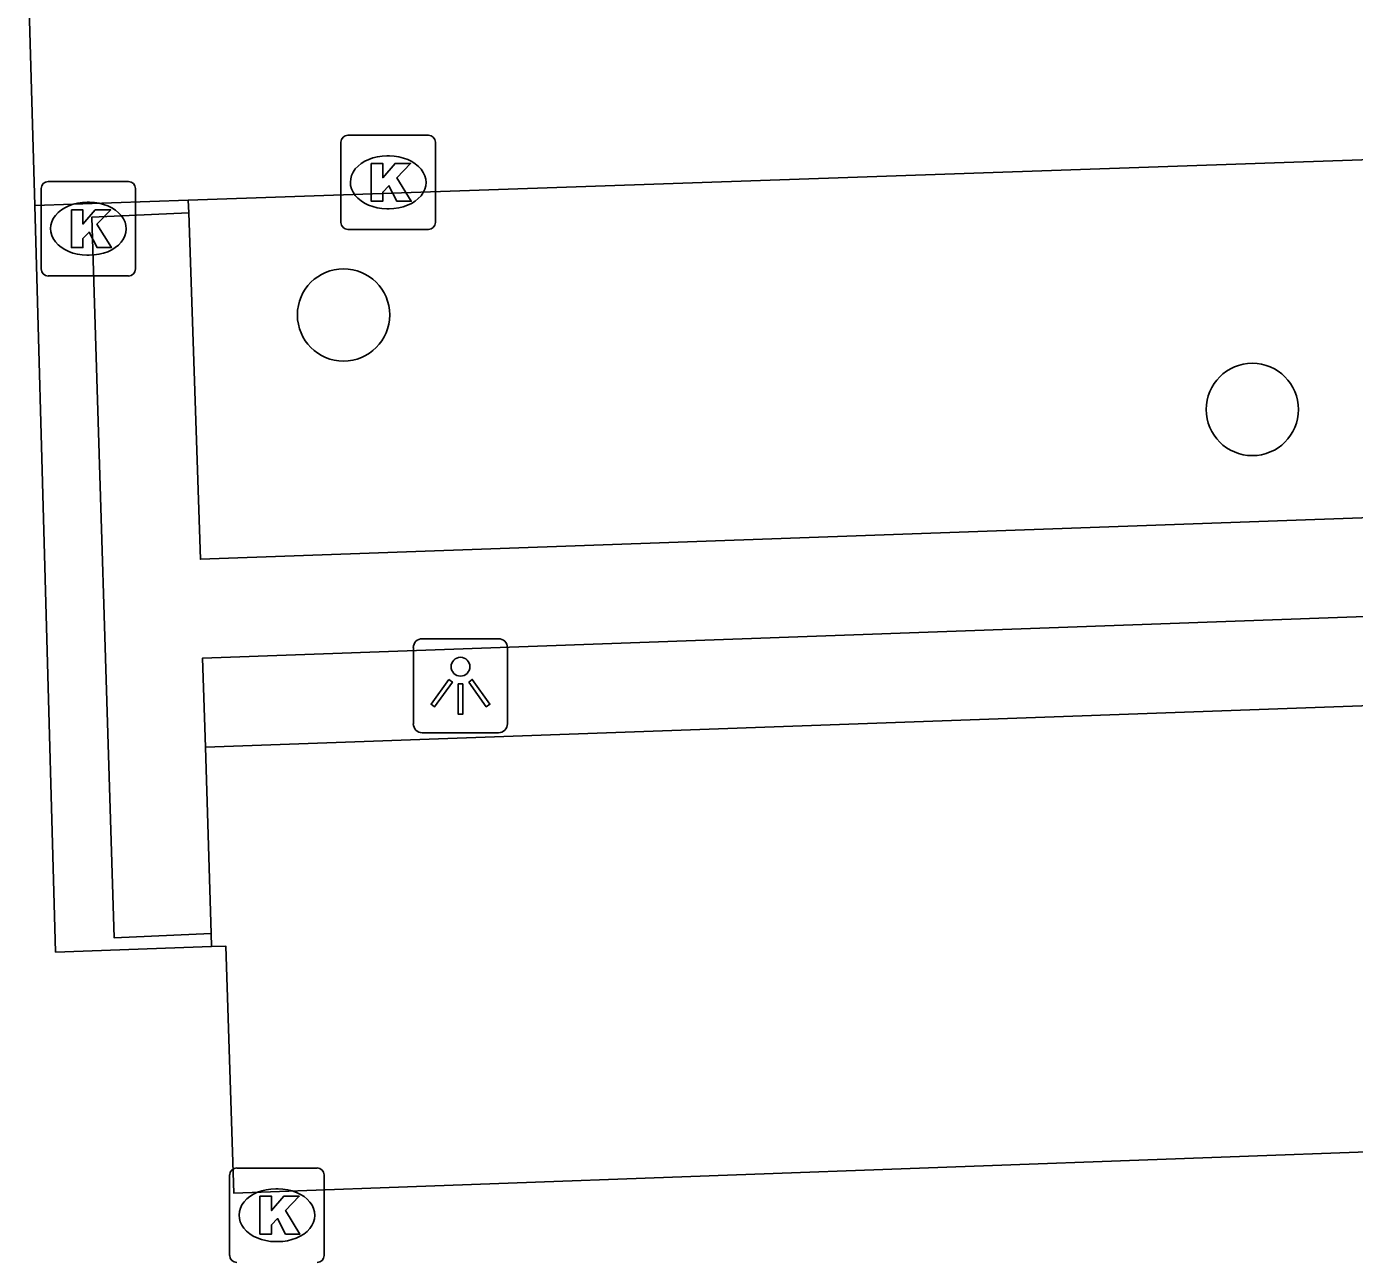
# Model space of a CAD drawing. Extents: x 160557 to 161245, y 385330 to 386505.
# Drawn here: x 160798.32 to 160812.39, y 386211.06 to 386224.08 of the extents above; entities that cross this region are included whole.
import ezdxf

# ---------------------------------------------------------------- set-up
doc = ezdxf.new("R2010")
doc.units = 0
for name, color, linetype in [('IMGEO_Boom', 7, 'Continuous'), ('IMGEO_Kolk', 7, 'Continuous'), ('IMGEO_Lichtpunt', 7, 'Continuous'), ('IMGEO_Muur', 7, 'Continuous'), ('IMGEO_Parkeervlak_open', 7, 'Continuous'), ('IMGEO_Rijbaan_lokaal_open', 7, 'Continuous'), ('IMGEO_Voetpad_open', 7, 'Continuous')]:
    doc.layers.add(name, color=color, linetype=linetype)

msp = doc.modelspace()

# ---------------------------------------------------------------- linework, layer by layer
at = {"layer": 'IMGEO_Boom'}
for centre in [(160801.683, 386221.023), (160811.313, 386220.022)]:
    msp.add_circle(centre, 0.489, dxfattribs=at)
at = {"layer": 'IMGEO_Kolk'}
for p, q in [((160801.73, 386222.928), (160802.582, 386222.928)), ((160801.655, 386222.002), (160801.655, 386222.854)), ((160802.656, 386222.854), (160802.656, 386222.002)), ((160802.143, 386222.708), (160802.168, 386222.708)), ((160798.478, 386221.51), (160798.478, 386222.362)), ((160798.553, 386222.436), (160799.405, 386222.436)), ((160799.479, 386222.362), (160799.479, 386221.51)), ((160798.966, 386222.216), (160798.991, 386222.216)), ((160802.166, 386222.148), (160802.141, 386222.148)), ((160802.582, 386221.928), (160801.73, 386221.928)), ((160798.989, 386221.656), (160798.964, 386221.656)), ((160799.405, 386221.436), (160798.553, 386221.436)), ((160800.551, 386211.987), (160801.403, 386211.987)), ((160800.476, 386211.061), (160800.476, 386211.913)), ((160801.477, 386211.913), (160801.477, 386211.061)), ((160800.964, 386211.767), (160800.989, 386211.767)), ((160800.987, 386211.207), (160800.962, 386211.207))]:
    msp.add_line(p, q, dxfattribs=at)
for points in [[(160801.73, 386222.928), (160802.582, 386222.928)], [(160801.655, 386222.002), (160801.655, 386222.854)], [(160802.656, 386222.854), (160802.656, 386222.002)], [(160801.976, 386222.628), (160802.099, 386222.628), (160802.099, 386222.477), (160802.229, 386222.628), (160802.393, 386222.628), (160802.247, 386222.477), (160802.4, 386222.228), (160802.248, 386222.228), (160802.163, 386222.392), (160802.099, 386222.325), (160802.099, 386222.228), (160801.976, 386222.228), (160801.976, 386222.628)], [(160798.478, 386221.51), (160798.478, 386222.362)], [(160798.553, 386222.436), (160799.405, 386222.436)], [(160799.479, 386222.362), (160799.479, 386221.51)], [(160798.799, 386222.136), (160798.922, 386222.136), (160798.922, 386221.985), (160799.052, 386222.136), (160799.216, 386222.136), (160799.07, 386221.985), (160799.223, 386221.736), (160799.071, 386221.736), (160798.986, 386221.9), (160798.922, 386221.833), (160798.922, 386221.736), (160798.799, 386221.736), (160798.799, 386222.136)], [(160802.582, 386221.928), (160801.73, 386221.928)], [(160799.405, 386221.436), (160798.553, 386221.436)], [(160800.551, 386211.987), (160801.403, 386211.987)], [(160800.476, 386211.061), (160800.476, 386211.913)], [(160801.477, 386211.913), (160801.477, 386211.061)], [(160800.797, 386211.687), (160800.92, 386211.687), (160800.92, 386211.536), (160801.05, 386211.687), (160801.214, 386211.687), (160801.068, 386211.536), (160801.221, 386211.287), (160801.069, 386211.287), (160800.984, 386211.451), (160800.92, 386211.384), (160800.92, 386211.287), (160800.797, 386211.287), (160800.797, 386211.687)]]:
    msp.add_lwpolyline(points, dxfattribs=at)
for centre, start, end in [((160801.732, 386222.852), 91.552, 178.448), ((160801.732, 386222.852), 91.552, 178.448), ((160802.58, 386222.852), 1.552, 88.448), ((160802.58, 386222.852), 1.552, 88.448), ((160798.555, 386222.36), 91.552, 178.448), ((160798.555, 386222.36), 91.552, 178.448), ((160799.403, 386222.36), 1.552, 88.448), ((160799.403, 386222.36), 1.552, 88.448), ((160801.732, 386222.004), 181.552, 268.448), ((160801.732, 386222.004), 181.552, 268.448), ((160802.58, 386222.004), 271.552, 358.448), ((160802.58, 386222.004), 271.552, 358.448), ((160798.555, 386221.512), 181.552, 268.448), ((160798.555, 386221.512), 181.552, 268.448), ((160799.403, 386221.512), 271.552, 358.448), ((160799.403, 386221.512), 271.552, 358.448), ((160800.553, 386211.911), 91.552, 178.448), ((160800.553, 386211.911), 91.552, 178.448), ((160801.401, 386211.911), 1.552, 88.448), ((160801.401, 386211.911), 1.552, 88.448), ((160800.553, 386211.063), 181.552, 268.448), ((160800.553, 386211.063), 181.552, 268.448), ((160801.401, 386211.063), 271.552, 358.448), ((160801.401, 386211.063), 271.552, 358.448)]:
    msp.add_arc(centre, 0.0765, start, end, dxfattribs=at)
for centre, major_axis, ratio, start_param, end_param in [((160802.142, 386222.428), (-0.387, 0.002), 0.722429, 4.712389, 7.853982), ((160802.167, 386222.428), (-0.39, 0.002), 0.717154, 1.570796, 4.712389), ((160798.965, 386221.936), (-0.387, 0.002), 0.722429, 4.712389, 7.853982), ((160798.99, 386221.936), (-0.39, 0.002), 0.717154, 1.570796, 4.712389), ((160800.963, 386211.487), (-0.387, 0.002), 0.722429, 4.712389, 7.853982), ((160800.988, 386211.487), (-0.39, 0.002), 0.717154, 1.570796, 4.712389)]:
    msp.add_ellipse(centre, major_axis=major_axis, ratio=ratio, start_param=start_param, end_param=end_param, dxfattribs=at)
at = {"layer": 'IMGEO_Lichtpunt'}
for p, q in [((160803.325, 386217.594), (160802.517, 386217.594)), ((160803.325, 386217.594), (160802.517, 386217.594)), ((160802.423, 386217.499), (160802.423, 386216.692)), ((160802.423, 386217.499), (160802.423, 386216.692)), ((160803.419, 386216.692), (160803.419, 386217.499)), ((160803.419, 386216.692), (160803.419, 386217.499)), ((160802.517, 386216.598), (160803.325, 386216.598)), ((160802.517, 386216.598), (160803.325, 386216.598))]:
    msp.add_line(p, q, dxfattribs=at)
for points in [[(160802.797, 386217.163), (160802.836, 386217.135), (160802.648, 386216.873), (160802.61, 386216.9), (160802.797, 386217.163)], [(160803.009, 386217.135), (160803.047, 386217.162), (160803.234, 386216.9), (160803.195, 386216.872), (160803.009, 386217.135)], [(160802.899, 386217.115), (160802.946, 386217.115), (160802.946, 386216.793), (160802.899, 386216.793), (160802.899, 386217.115)]]:
    msp.add_lwpolyline(points, dxfattribs=at)
msp.add_circle((160802.922, 386217.297), 0.0994, dxfattribs=at)
for centre, start, end in [((160802.517, 386217.499), 90, 180), ((160802.517, 386217.499), 90, 180), ((160803.325, 386217.499), 0, 90), ((160803.325, 386217.499), 0, 90), ((160802.517, 386216.692), 180, 270), ((160802.517, 386216.692), 180, 270), ((160803.325, 386216.692), 270, 0), ((160803.325, 386216.692), 270, 360)]:
    msp.add_arc(centre, 0.0946, start, end, dxfattribs=at)
at = {"layer": 'IMGEO_Muur'}
for points in [[(160800.042, 386222.106), (160800.166, 386218.435), (160845.618, 386220.053), (160845.467, 386223.638), (160846.5, 386223.693)], [(160800.28, 386214.47), (160799.254, 386214.425), (160799.017, 386222.06), (160800.042, 386222.106)], [(160800.219, 386216.446), (160800.19, 386217.388), (160845.637, 386219.014), (160845.673, 386218.07)], [(160800.28, 386214.47), (160800.219, 386216.446)]]:
    msp.add_lwpolyline(points, dxfattribs=at)
at = {"layer": 'IMGEO_Parkeervlak_open'}
msp.add_lwpolyline([(160845.673, 386218.07), (160800.219, 386216.446)], dxfattribs=at)
at = {"layer": 'IMGEO_Rijbaan_lokaal_open'}
for points in [[(160994.757, 386229.105), (160994.636, 386232.088), (160931.697, 386229.873), (160841.631, 386226.697), (160798.324, 386225.21), (160798.412, 386222.183)], [(160798.412, 386222.183), (160798.632, 386214.275), (160800.284, 386214.332)], [(160800.284, 386214.332), (160800.435, 386214.337), (160800.52, 386211.721), (160845.85, 386213.372), (160845.837, 386213.699), (160845.835, 386213.757)]]:
    msp.add_lwpolyline(points, dxfattribs=at)
at = {"layer": 'IMGEO_Voetpad_open'}
for points in [[(160800.038, 386222.239), (160846.495, 386223.835)], [(160798.412, 386222.183), (160800.038, 386222.239)], [(160800.038, 386222.239), (160800.042, 386222.106)], [(160800.284, 386214.332), (160800.28, 386214.47)]]:
    msp.add_lwpolyline(points, dxfattribs=at)

doc.saveas('drawing.dxf')
